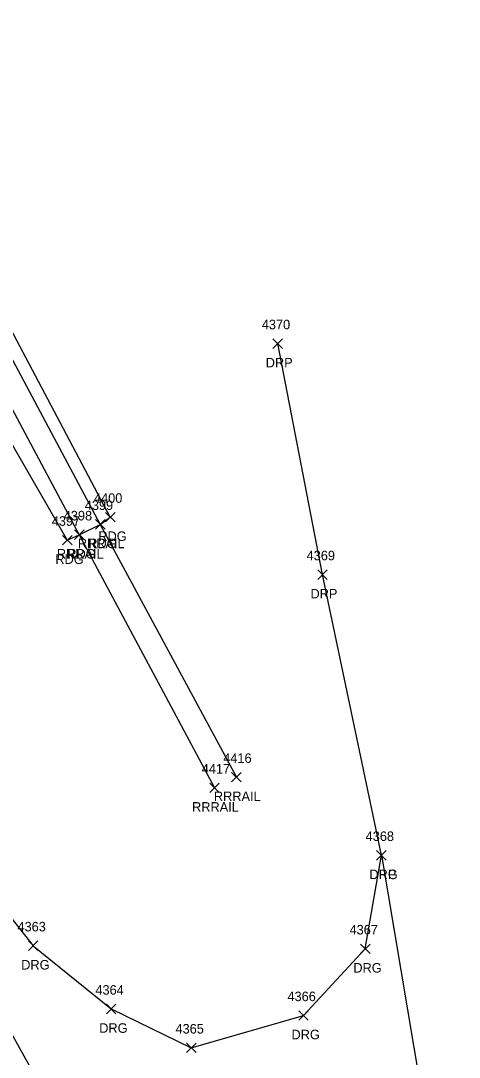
# Model space of a CAD drawing. Extents: x 1462668 to 1465147, y 550359 to 557351.
# Drawn here: x 1463947.5 to 1464039.6, y 555270.7 to 555488.1 of the extents above; entities that cross this region are included whole.
import ezdxf

# ---------------------------------------------------------------- set-up
doc = ezdxf.new("R2010")
doc.units = 0
for name, color, linetype in [('P_A', 7, 'Continuous'), ('P_I', 7, 'Continuous'), ('P_TIC', 7, 'Continuous'), ('PEU', 7, 'Continuous'), ('R_A', 7, 'Continuous'), ('R_I', 7, 'Continuous'), ('R_TIC', 7, 'Continuous'), ('RDG', 7, 'Continuous'), ('RDP', 7, 'Continuous'), ('RR', 7, 'Continuous')]:
    doc.layers.add(name, color=color, linetype=linetype)

msp = doc.modelspace()

# ---------------------------------------------------------------- linework, layer by layer
at = {"layer": 'P_TIC'}
for points in [[(1463963.21, 555381.49), (1463965.21, 555383.49)], [(1463965.21, 555381.49), (1463963.21, 555383.49)], [(1463965.31, 555383), (1463967.31, 555385)], [(1463967.31, 555383), (1463965.31, 555385)], [(1463958.81, 555379.31), (1463960.81, 555381.31)], [(1463960.81, 555379.31), (1463958.81, 555381.31)], [(1463956.29, 555378.18), (1463958.29, 555380.18)], [(1463958.29, 555378.18), (1463956.29, 555380.18)]]:
    msp.add_lwpolyline(points, dxfattribs=at)
at = {"layer": 'PEU'}
msp.add_lwpolyline([(1463832.61, 555604.66), (1463851.25, 555566.9), (1463863.57, 555540.26), (1463892.22, 555481.66), (1463914.61, 555453.18), (1463957.29, 555379.18), (1463959.81, 555380.31), (1463964.21, 555382.49), (1463966.31, 555384), (1463929.61, 555453.2), (1463906.77, 555495.85), (1463897.55, 555516.98), (1463895.4, 555534.24), (1463895.9, 555544.42)], dxfattribs=at)
at = {"layer": 'R_TIC'}
for points in [[(1464000.46, 555419.41), (1464002.46, 555421.41)], [(1464002.46, 555419.41), (1464000.46, 555421.41)], [(1463963.21, 555381.49), (1463965.21, 555383.49)], [(1463965.21, 555381.49), (1463963.21, 555383.49)], [(1463958.81, 555379.31), (1463960.81, 555381.31)], [(1463960.81, 555379.31), (1463958.81, 555381.31)], [(1464009.84, 555370.94), (1464011.84, 555372.94)], [(1464011.84, 555370.94), (1464009.84, 555372.94)], [(1463991.77, 555328.44), (1463993.77, 555330.44)], [(1463993.77, 555328.44), (1463991.77, 555330.44)], [(1463987.19, 555326.21), (1463989.19, 555328.21)], [(1463989.19, 555326.21), (1463987.19, 555328.21)], [(1464022.21, 555312.06), (1464024.21, 555314.06)], [(1464024.21, 555312.06), (1464022.21, 555314.06)], [(1464022.21, 555312.06), (1464024.21, 555314.06)], [(1464024.21, 555312.06), (1464022.21, 555314.06)], [(1464022.21, 555312.06), (1464024.21, 555314.06)], [(1464024.21, 555312.06), (1464022.21, 555314.06)], [(1463949.13, 555293.09), (1463951.13, 555295.09)], [(1463951.13, 555293.09), (1463949.13, 555295.09)], [(1464018.84, 555292.45), (1464020.84, 555294.45)], [(1464020.84, 555292.45), (1464018.84, 555294.45)], [(1463965.5, 555279.82), (1463967.5, 555281.82)], [(1463967.5, 555279.82), (1463965.5, 555281.82)], [(1464005.86, 555278.46), (1464007.86, 555280.46)], [(1464007.86, 555278.46), (1464005.86, 555280.46)], [(1463982.31, 555271.67), (1463984.31, 555273.67)], [(1463984.31, 555271.67), (1463982.31, 555273.67)]]:
    msp.add_lwpolyline(points, dxfattribs=at)
at = {"layer": 'RDG'}
for points in [[(1463767.62, 555582.4), (1463756, 555576.04), (1463782.39, 555530.05), (1463811.87, 555483.03), (1463842.18, 555423.16), (1463871.29, 555375.01), (1463902.25, 555330.66), (1463943.27, 555279.83), (1463964.23, 555242.07), (1463980.98, 555205.53), (1463989.33, 555183.15), (1463992.08, 555163.61), (1463988.84, 555143.99), (1463987.38, 555139.13), (1463984.61, 555133.81), (1463977.02, 555121.98)], [(1463856.66, 555482.6), (1463867.28, 555460.57), (1463856.16, 555452.58), (1463854.1, 555432.03), (1463882.49, 555384), (1463914.4, 555339.3), (1463950.13, 555294.09), (1463966.5, 555280.82), (1463983.31, 555272.67), (1464006.86, 555279.46), (1464019.84, 555293.45), (1464023.21, 555313.06)]]:
    msp.add_lwpolyline(points, dxfattribs=at)
at = {"layer": 'RDP'}
for points in [[(1464023.21, 555313.06), (1464010.84, 555371.94), (1464001.46, 555420.41)], [(1464023.21, 555313.06), (1464039.56, 555216.18)]]:
    msp.add_lwpolyline(points, dxfattribs=at)
at = {"layer": 'RR'}
for points in [[(1463564.15, 556052.98), (1463577.63, 556016.16), (1463590.5, 555985.5), (1463604.09, 555955.34), (1463621.74, 555920.66), (1463640.97, 555887.98), (1463659.02, 555863.36), (1463674.56, 555844.98), (1463790.76, 555706.47), (1463812.34, 555667.12), (1463842, 555611.41), (1463880.6, 555538.7), (1463906.31, 555490.4), (1463925.67, 555454.53), (1463964.21, 555382.49), (1463992.77, 555329.44)], [(1463559.44, 556051.72), (1463573.12, 556014.32), (1463586.06, 555983.65), (1463600.11, 555952.4), (1463617.47, 555918.22), (1463637.11, 555885.1), (1463655.59, 555859.72), (1463671.73, 555840.87), (1463786.15, 555704.35), (1463807.99, 555664.91), (1463837.51, 555609.05), (1463871.83, 555544.68), (1463902.36, 555487.74), (1463921.15, 555452.57), (1463959.81, 555380.31), (1463988.19, 555327.21)]]:
    msp.add_lwpolyline(points, dxfattribs=at)

# ---------------------------------------------------------------- texts
at = {"layer": 'P_A'}
for p in [(1463963.8, 555379), (1463961.7, 555377.49), (1463957.29, 555375.31), (1463954.78, 555374.18)]:
    msp.add_text('RDG', height=2, dxfattribs=at).set_placement(p)
at = {"layer": 'P_I'}
for s, p in [('4399', (1463960.95, 555385.49)), ('4400', (1463962.89, 555387)), ('4398', (1463956.55, 555383.31)), ('4397', (1463954.03, 555382.18))]:
    msp.add_text(s, height=2, dxfattribs=at).set_placement(p)
at = {"layer": 'R_A'}
for s, p in [('DRP', (1463998.94, 555415.41)), ('RRRAIL', (1463959.5, 555377.49)), ('RRRAIL', (1463955.1, 555375.31)), ('DRP', (1464008.33, 555366.94)), ('RRRAIL', (1463988.06, 555324.44)), ('RRRAIL', (1463983.48, 555322.21)), ('DRG', (1464020.7, 555308.06)), ('DRP', (1464020.7, 555308.06)), ('DRP', (1464020.7, 555308.06)), ('DRG', (1463947.62, 555289.09)), ('DRG', (1464017.33, 555288.45)), ('DRG', (1463963.99, 555275.82)), ('DRG', (1464004.35, 555274.46))]:
    msp.add_text(s, height=2, dxfattribs=at).set_placement(p)
at = {"layer": 'R_I'}
for s, p in [('4370', (1463998.11, 555423.41)), ('4399', (1463960.95, 555385.49)), ('4398', (1463956.55, 555383.31)), ('4369', (1464007.52, 555374.94)), ('4416', (1463990.02, 555332.44)), ('4417', (1463985.5, 555330.21)), ('4368', (1464019.91, 555316.06)), ('4368', (1464019.91, 555316.06)), ('4368', (1464019.91, 555316.06)), ('4363', (1463946.83, 555297.09)), ('4367', (1464016.53, 555296.45)), ('4364', (1463963.19, 555283.82)), ('4366', (1464003.5, 555282.46)), ('4365', (1463980, 555275.67))]:
    msp.add_text(s, height=2, dxfattribs=at).set_placement(p)

doc.saveas('drawing.dxf')
